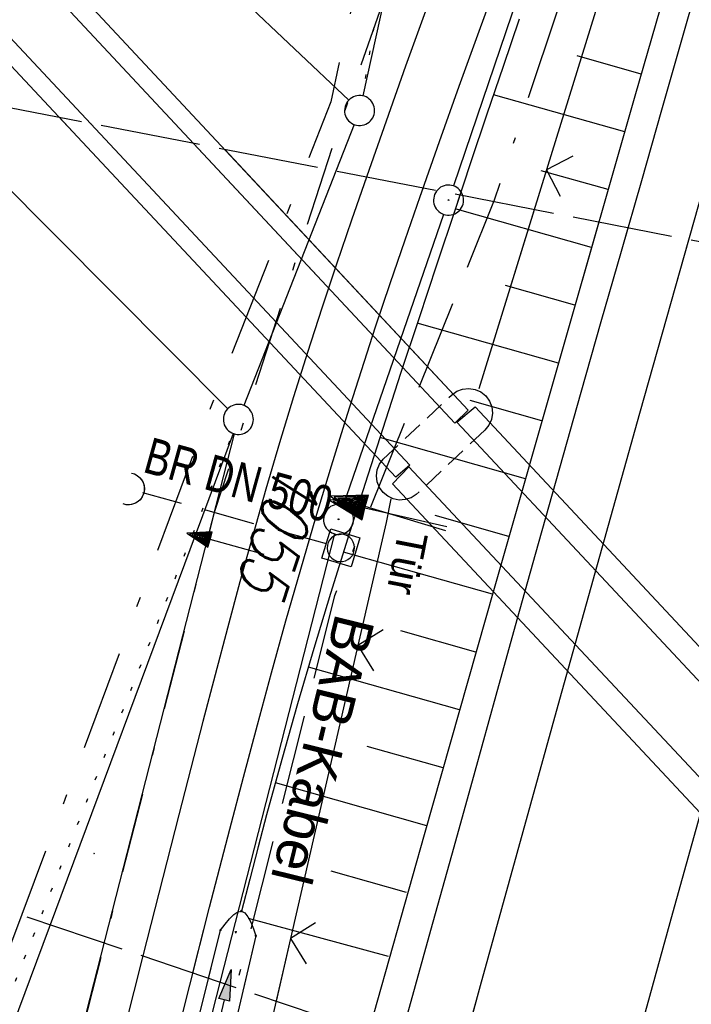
# Model space of a CAD drawing. Extents: x 510526 to 513920, y 467229 to 478797.
# Tile 329 of 467: x 512122 to 512156, y 475476 to 475525. Entities that reach past the tile are written whole.
import ezdxf
from ezdxf.enums import TextEntityAlignment as Align

# ---------------------------------------------------------------- set-up
doc = ezdxf.new("R2010")
doc.units = 0
doc.header["$LTSCALE"] = 10
doc.header["$MEASUREMENT"] = 0
for name, pattern in [('ACAD_ISO16W100', [73, 15, -6.5, 15, -6.5, 15, -7, 1, -7]), ('AUSGEZOGEN', [0]), ('LT00', [0]), ('LT08', [0.42, 0.2, -0.1, 0.02, -0.1]), ('LT14', [0.6, 0.5, -0.1]), ('LT17', [0.15, 0.1, -0.05]), ('PUNKTX2_STR', [0.6, 0.1, -0.5]), ('STRICHLINIE2', [0.375, 0.25, -0.125])]:
    doc.linetypes.add(name, pattern=pattern)
doc.layers.get('0').update_dxf_attribs({"linetype": 'LT00'})
for name, color, linetype in [('--WASSER_GRENZE', 180, 'PUNKTX2_STR'), ('-Halt-Pfeil', 4, 'LT00'), ('-Haltung', 182, 'STRICHLINIE2'), ('-Haltungsbeschriftung', 182, 'LT00'), ('BAB-KABEL', 220, 'ACAD_ISO16W100'), ('BAB-KABEL_TEXT', 221, 'Continuous'), ('DFK_AB_L', 21, 'LT00'), ('DFK_AB_P', 7, 'LT00'), ('DFK_FLUR_NR', 250, 'LT00'), ('DFK_GZPKT', 250, 'LT00'), ('DFK_KATASTER', 250, 'LT00'), ('DFK_TOPO-SYM', 252, 'LT00'), ('GEMEINDEGRENZE', 3, 'LT08'), ('PFEIL', 140, 'AUSGEZOGEN'), ('STROM_UNTER', 80, 'LT08'), ('TOR_TEXT', 11, 'Continuous'), ('V89_AFBR_BAB', 250, 'LT00'), ('V89_BOESCH', 250, 'LT00'), ('V89_BOSCHUNG', 250, 'LT00'), ('V89_BR_KAPPE', 30, 'LT00'), ('V89_BRUECK', 30, 'LT17'), ('V89_GRABEN', 250, 'LT00'), ('V89_KA_MULD', 182, 'LT00'), ('V89_LD_MARK', 250, 'LT00'), ('V89_TOR', 10, 'LT00'), ('V89_UK_DURCH', 182, 'LT00'), ('V89_ZAUN', 40, 'LT00'), ('V90_AFBR_BAB', 250, 'LT00'), ('V90_BOESCH', 250, 'LT00'), ('V90_BOSCHUNG', 250, 'LT00'), ('V90_BR_KAPPE', 30, 'LT00'), ('V90_BRUECK', 30, 'LT17'), ('V90_GRABEN', 250, 'LT00'), ('V90_KA_MULD', 182, 'LT00'), ('V90_LD_MARK', 250, 'LT00'), ('V90_PK_GR', 1, 'LT00'), ('V90_TOR', 10, 'LT00'), ('V90_UK_DURCH', 182, 'LT00'), ('V90_ZAUN', 40, 'LT00')]:
    doc.layers.add(name, color=color, linetype=linetype)
doc.layers.add('-BLATT_89-RAND', color=7, linetype='LT14', plot=False)
doc.layers.add('-BLATT_90-RAND', color=7, linetype='LT14', plot=False)
doc.styles.add('Beschrift', font='ARIAL.TTF')
doc.styles.add('Haltungsbeschriftung', font='ARIAL.TTF', dxfattribs={"width": 0.75})
doc.styles.get("Standard").update_dxf_attribs({"font": 'romans.shx'})

# ---------------------------------------------------------------- blocks, each defined once
blk = doc.blocks.new('SYMB7301')
at = {"color": 0, "linetype": 'ByBlock'}
for p, q in [((-0.128693, 0), (0, 0.128693)), ((0, -0.128693), (-0.128693, 0)), ((0, 0.128693), (0.128693, 0)), ((0.128693, 0), (0, -0.128693)), ((0.000059, -0.009738), (0.000059, 0.009897)), ((-0.00901, -0.004339), (-0.002225, -0.009749))]:
    blk.add_line(p, q, dxfattribs=at)
for points in [[(-0.002225, 0.009749), (-0.00901, 0.004339), (-0.00901, -0.004339)], [(0.01, 0), (0.006235, 0.007818), (-0.002225, 0.009749)], [(-0.002225, -0.009749), (0.006235, -0.007818), (0.01, 0)]]:
    blk.add_lwpolyline(points, dxfattribs=at)
blk = doc.blocks.new('SYMB7010')
at = {"color": 0, "linetype": 'ByBlock'}
for points in [[(-0.031408, 0.499213), (-0.093728, 0.49134), (-0.15457, 0.475719), (-0.212975, 0.452595), (-0.268021, 0.422333), (-0.31884, 0.385411), (-0.36463, 0.342411), (-0.40467, 0.29401), (-0.438329, 0.240973), (-0.465074, 0.184136), (-0.484486, 0.124395), (-0.496256, 0.062692), (-0.5002, 0)], [(0.5002, 0), (0.496256, 0.062692), (0.484485, 0.124395), (0.465074, 0.184136), (0.438329, 0.240973), (0.40467, 0.29401), (0.36463, 0.342411), (0.31884, 0.385411), (0.268021, 0.422333), (0.212975, 0.452595), (0.15457, 0.475719), (0.093728, 0.49134), (0.031408, 0.499213), (-0.031408, 0.499213)], [(-0.5002, 0), (-0.496256, -0.062692), (-0.484486, -0.124395), (-0.465075, -0.184136), (-0.438329, -0.240973), (-0.404671, -0.29401), (-0.36463, -0.342411), (-0.31884, -0.385411), (-0.268021, -0.422333), (-0.212975, -0.452595), (-0.154571, -0.475719), (-0.093728, -0.49134), (-0.031408, -0.499213), (0.031408, -0.499213)], [(0.031408, -0.499213), (0.093728, -0.491341), (0.15457, -0.475719), (0.212975, -0.452595), (0.268021, -0.422333), (0.31884, -0.385411), (0.36463, -0.342411), (0.404671, -0.294011), (0.438329, -0.240974), (0.465075, -0.184136), (0.484486, -0.124395), (0.496256, -0.062692), (0.500201, 0)]]:
    blk.add_lwpolyline(points, dxfattribs=at)
blk = doc.blocks.new('SYMB0003')
at = {"color": 0, "linetype": 'ByBlock'}
for p, q in [((-0.015712, 0), (0.010166, 0.012015)), ((0, -0.021257), (-0.015712, 0)), ((0.010166, 0.012015), (0, -0.021257))]:
    blk.add_line(p, q, dxfattribs=at)
for points in [[(-0.031395, 0.499013), (-0.093691, 0.491144), (-0.154509, 0.475528), (-0.21289, 0.452414), (-0.267913, 0.422164), (-0.318712, 0.385257), (-0.364484, 0.342274), (-0.404509, 0.293893), (-0.438154, 0.240877), (-0.464888, 0.184062), (-0.484292, 0.124345), (-0.496058, 0.062667), (-0.5, 0)], [(0.5, 0), (0.496057, 0.062667), (0.484292, 0.124345), (0.464888, 0.184062), (0.438153, 0.240877), (0.404509, 0.293893), (0.364484, 0.342274), (0.318712, 0.385257), (0.267913, 0.422164), (0.21289, 0.452414), (0.154509, 0.475528), (0.093691, 0.491144), (0.031395, 0.499013), (-0.031395, 0.499013)], [(-0.5, 0), (-0.496058, -0.062667), (-0.484292, -0.124345), (-0.464888, -0.184062), (-0.438154, -0.240877), (-0.404509, -0.293893), (-0.364485, -0.342274), (-0.318712, -0.385257), (-0.267914, -0.422164), (-0.21289, -0.452414), (-0.154509, -0.475529), (-0.093691, -0.491144), (-0.031395, -0.499014), (0.031395, -0.499014)], [(0.031395, -0.499014), (0.093691, -0.491144), (0.154509, -0.475529), (0.21289, -0.452414), (0.267914, -0.422164), (0.318712, -0.385257), (0.364485, -0.342274), (0.404509, -0.293893), (0.438154, -0.240877), (0.464889, -0.184062), (0.484292, -0.124345), (0.496058, -0.062667), (0.5, 0)]]:
    blk.add_lwpolyline(points, dxfattribs=at)
blk = doc.blocks.new('SYMB0070')
at = {"color": 0, "linetype": 'ByBlock'}
for p, q in [((0.5, 0), (0.2, 0.1)), ((0.2, 0.1), (0.2, 0)), ((0.468, 0), (0.21, 0.086)), ((0.21, 0.086), (0.21, -0.086)), ((-0.5, 0), (0.2, 0)), ((0.21, -0.086), (0.468, 0)), ((0.22, -0.072), (0.437, 0)), ((0.23, -0.058), (0.405, 0)), ((0.24, -0.045), (0.374, 0)), ((0.342, 0), (0.25, 0.031)), ((0.25, 0.031), (0.25, -0.031)), ((0.25, -0.031), (0.342, 0)), ((0.26, -0.017), (0.31, 0)), ((0.27, -0.003), (0.279, 0))]:
    blk.add_line(p, q, dxfattribs=at)
for points in [[(0.2, 0), (0.2, -0.1), (0.5, 0)], [(0.437, 0), (0.22, 0.072), (0.22, -0.072)], [(0.405, 0), (0.23, 0.058), (0.23, -0.058)], [(0.374, 0), (0.24, 0.045), (0.24, -0.045)], [(0.31, 0), (0.26, 0.017), (0.26, -0.017)], [(0.279, 0), (0.27, 0.003), (0.27, -0.003)]]:
    blk.add_lwpolyline(points, dxfattribs=at)
blk = doc.blocks.new('SYMB1210')
at = {"color": 0, "linetype": 'ByBlock'}
blk.add_line((0.018815, -0.179014), (0.055623, -0.17119), dxfattribs=at)
for points in [[(-0.2, -0.2), (-0.2, 0.2), (0.2, 0.2), (0.2, -0.2), (-0.2, -0.2)], [(0.018815, 0.179014), (-0.018815, 0.179014), (-0.055623, 0.17119), (-0.09, 0.155885), (-0.120444, 0.133766), (-0.145623, 0.105801), (-0.164438, 0.073213), (-0.176067, 0.037424), (-0.18, 0)], [(0.18, 0), (0.176067, 0.037424), (0.164438, 0.073213), (0.145623, 0.105801), (0.120444, 0.133766), (0.09, 0.155885), (0.055623, 0.17119), (0.018815, 0.179014)], [(-0.18, 0), (-0.176067, -0.037424), (-0.164438, -0.073213), (-0.145623, -0.105801), (-0.120444, -0.133766), (-0.09, -0.155885), (-0.055623, -0.17119), (-0.018815, -0.179014), (0.018815, -0.179014)], [(0.055623, -0.17119), (0.09, -0.155885), (0.120444, -0.133766), (0.145623, -0.105801), (0.164438, -0.073213), (0.176067, -0.037424), (0.18, 0)]]:
    blk.add_lwpolyline(points, dxfattribs=at)
blk = doc.blocks.new('SYMB1107')
at = {"color": 0, "linetype": 'ByBlock'}
for points in [[(-0.2, 0), (-0.196157, 0.039018), (-0.184776, 0.076537), (-0.166294, 0.111114), (-0.141421, 0.141421), (-0.111114, 0.166294), (-0.076537, 0.184776), (-0.039018, 0.196157), (0, 0.2)], [(0, 0.2), (0.039018, 0.196157), (0.076537, 0.184776), (0.111114, 0.166294), (0.141421, 0.141421), (0.166294, 0.111114), (0.184776, 0.076537), (0.196157, 0.039018), (0.2, 0)]]:
    blk.add_lwpolyline(points, dxfattribs=at)
blk = doc.blocks.new('SYMB0024')
at = {"color": 0, "linetype": 'ByBlock'}
for p, q in [((-0.5, 0.5), (0, 0)), ((0, 0), (0.5, 0.5))]:
    blk.add_line(p, q, dxfattribs=at)
blk = doc.blocks.new('SYMB0011')
at = {"color": 0, "linetype": 'ByBlock'}
for p, q in [((0.5, 0), (-0.5, 0)), ((0, 0.5), (0, -0.5))]:
    blk.add_line(p, q, dxfattribs=at)
blk = doc.blocks.new('Pfreil3')
at = {"layer": 'PFEIL'}
blk.add_hatch(color=256, dxfattribs=at).paths.add_polyline_path([(-1.549, 0.273), (-1.549, -0.273), (0, 0)])
for p, q in [((-1.549, 0), (-4.831, 0)), ((-1.549, -0.273), (-1.549, 0.273)), ((-1.549, 0.273), (0, 0)), ((0, 0), (-1.549, -0.273))]:
    blk.add_line(p, q, dxfattribs=at)

msp = doc.modelspace()

# ---------------------------------------------------------------- linework, layer by layer
at = {"layer": '--WASSER_GRENZE', "ltscale": 0.2}
for p, q in [((512151.31, 475591.84), (512139.098, 475521.019)), ((512077.96, 475366.43), (512132.643, 475504.173))]:
    msp.add_line(p, q, dxfattribs=at)
at = {"layer": '-BLATT_89-RAND'}
msp.add_lwpolyline([(512293.557, 476398.611), (511997.317, 475522.331), (512269.201, 475430.416), (512565.441, 476306.697), (512293.557, 476398.611)], dxfattribs=at)
at = {"layer": '-BLATT_90-RAND'}
msp.add_lwpolyline([(512002.377, 475543.56), (511825.982, 474635.535), (512107.715, 474580.805), (512284.11, 475488.83), (512002.377, 475543.56)], dxfattribs=at)
at = {"layer": '-Haltung'}
msp.add_line((512137.311, 475498.66), (512128.15, 475501.206), dxfattribs=at)
at = {"layer": 'BAB-KABEL', "ltscale": 0.03, "flags": 128}
msp.add_lwpolyline([(513339.839, 477816.319), (513312.266, 477774.649), (513284.672, 477732.996), (513252.5, 477694.412), (513223.881, 477653.496), (513195.795, 477612.121), (513167.629, 477570.875), (513139.88, 477529.298), (513111.793, 477487.916), (513083.807, 477446.454), (513055.844, 477404.978), (513022.492, 477355.034), (513000.515, 477321.52), (512973.122, 477279.62), (512945.422, 477237.871), (512917.575, 477196.217), (512879.155, 477137.499), (512858.339, 477103.216), (512837.389, 477068.954), (512811.451, 477026.06), (512784.195, 476983.896), (512756.652, 476941.559), (512731.123, 476898.632), (512706.393, 476854.964), (512681.949, 476811.101), (512658.869, 476770.394), (512633.742, 476723.052), (512609.823, 476678.973), (512586.03, 476634.72), (512574.463, 476609.04), (512565.77, 476584.237), (512545.206, 476542.916), (512523.454, 476497.739), (512501.769, 476452.474), (512480.246, 476407.171), (512458.846, 476361.789), (512438.563, 476315.939), (512418.177, 476270.118), (512378.72, 476177.833), (512359.892, 476131.364), (512341.348, 476084.783), (512322.575, 476038.314), (512304.817, 475991.341), (512287.677, 475944.24), (512270.282, 475897.168), (512254.121, 475849.696), (512237.768, 475802.276), (512221.53, 475754.824), (512205.859, 475707.192), (512190.782, 475659.377), (512175.78, 475611.52), (512161.516, 475563.423), (512145.692, 475515.804), (512137.725, 475496.074), (512130.625, 475467.918), (512119.035, 475418.91), (512105.583, 475370.555), (512100.73, 475351.099), (512084.182, 475320.513), (512082.618, 475318.668), (512071.987, 475296.243), (512062.064, 475264.372), (512059.316, 475232.902), (512061.872, 475193.176), (512054.818, 475143.1), (512045.689, 475099.989), (512036.29, 475050.898), (512027.273, 475001.725), (512018.223, 474952.549), (512008.899, 474903.418), (512000.14, 474854.229), (511992.355, 474804.855), (511985.273, 474755.369), (511977.385, 474700.851), (511969.41, 474646.425), (511966.53, 474615.204), (511972.795, 474604.79), (511970.049, 474596.165), (511959.565, 474586.374), (511941.907, 474517.478), (511936.852, 474477.772), (511926.657, 474399.733), (511919.973, 474355.376), (511910.09, 474296.615), (511899.454, 474238.126), (511883.784, 474152.683), (511870.289, 474094.001), (511857.131, 474053.876), (511852.776, 474012.454), (511853.171, 473966.862), (511852.492, 473957.146), (511851.311, 473949.656), (511841.692, 473942.065), (511825.821, 473895.229), (511826.651, 473894.117), (511810.899, 473851.945), (511793.573, 473805.027), (511775.285, 473758.358), (511755.124, 473712.475), (511734.052, 473667.008), (511712.225, 473621.972), (511689.498, 473577.273), (511665.157, 473533.497), (511639.854, 473490.241), (511612.908, 473448.14), (511601.588, 473431.806), (511558.048, 473366.072), (511514.894, 473306.01), (511484.056, 473267.454), (511450.631, 473224.7), (511393.065, 473164.53), (511363.017, 473132.866), (511308.517, 473076.446), (511275.572, 473040.359), (511243.006, 473009.331), (511235.22, 472986.054), (511231.03, 472981.056), (511075.99, 472813.106), (511070.243, 472807.304), (511057.801, 472797.513), (511038.028, 472769.96), (511010.695, 472730.526), (510983.876, 472687.185), (510959.577, 472643.761), (510934.3, 472604.326), (510904.804, 472574.327), (510913.914, 472558.288), (510911.702, 472550.665), (510911.228, 472549.239), (510895.971, 472514.712), (510882.655, 472477.924), (510872.403, 472460.753), (510857.497, 472432.352), (510836.101, 472381.12), (510836.281, 472368.894), (510832.944, 472355.972), (510830.181, 472332.026), (510848.219, 472325.537), (510838.512, 472271.416), (510831.965, 472215.431), (510830.702, 472169.392), (510828.833, 472118.665), (510829.075, 472067.625), (510833.949, 472011.739), (510842.444, 471951.437), (510849.978, 471906.34), (510856.18, 471866.272), (510867.229, 471812.821), (510879.853, 471762.875), (510891.506, 471713.806), (510903.789, 471665.07), (510916.063, 471616.285), (510929.638, 471568.076), (510950.958, 471501.368), (510971.606, 471429.824), (510974.35, 471422.765), (510989.551, 471366.875), (511004.499, 471314.199), (511016.364, 471270.838), (511026.276, 471232.419), (511039.24, 471184.146), (511056.597, 471116.881), (511065.905, 471078.265), (511077.604, 471030.011), (511089.225, 470981.622), (511098.911, 470932.895), (511107.165, 470884.025), (511116.152, 470835.042), (511125.079, 470786.059), (511133.148, 470736.973), (511137.299, 470706.315), (511129.89, 470689.715), (511129.543, 470684.612), (511132.443, 470671.581), (511143.113, 470670.948), (511145.784, 470638.261), (511151.08, 470588.888), (511155.977, 470539.416), (511159.512, 470489.779), (511162.627, 470440.141), (511165.944, 470390.621), (511167.842, 470340.945), (511167.805, 470291.237), (511167.773, 470272.425), (511169.192, 470243.962), (511168.974, 470223.344), (511163.734, 470203.872), (511151.457, 470170.118), (511152.401, 470145.764), (511161.627, 470107.325), (511162.261, 470078.654), (511157.084, 470021.39), (511153.973, 469975.779), (511150.229, 469924.108), (511146.614, 469878.373), (511141.044, 469826.728), (511133.852, 469745.039), (511131.815, 469700.017), (511128.932, 469655.166), (511125.194, 469595.287), (511130.663, 469554.69), (511130.405, 469544.669), (511121.691, 469477.401)], dxfattribs=at)
at = {"layer": 'DFK_AB_L'}
for p, q in [((512167.588, 475586.78), (512143.652, 475516.52)), ((512138.165, 475500.589), (512143.166, 475515.101)), ((512102.076, 475359.907), (512137.734, 475499.153))]:
    msp.add_line(p, q, dxfattribs=at)
at = {"layer": 'DFK_KATASTER'}
for p, q in [((512154.389, 475590.477), (512139.131, 475521.013)), ((512083.985, 475572.384), (512138.426, 475520.796)), ((512132.391, 475505.401), (512080.569, 475557.459)), ((512138.696, 475519.582), (512133.194, 475505.568)), ((512132.658, 475504.167), (512081.162, 475365.883)), ((512096.196, 475361.437), (512132.734, 475504.143))]:
    msp.add_line(p, q, dxfattribs=at)
at = {"layer": 'GEMEINDEGRENZE', "ltscale": 2.5, "flags": 128}
msp.add_lwpolyline([(512449.042, 475402.043), (512420.177, 475407.565), (512394.807, 475414.054), (512349.273, 475430.894), (512332.552, 475438.84), (512267.813, 475490.734), (512251.305, 475522.191), (512242.372, 475555.297), (512229.966, 475584.983), (512227.01, 475610.403), (512238.863, 475661.136), (512275.546, 475791.694), (512297.962, 475860.403), (512299.316, 475864.34), (512322.104, 475898.593), (512340.391, 475931.958), (512366.594, 476019.311), (512318.086, 476028.592), (512312.283, 476031.122), (512305.694, 476033.81), (512287.822, 475996.961), (512243.161, 475928.693), (512232.748, 475919.285), (512200.581, 475820.897), (512193.735, 475799.022), (512174.798, 475704.059), (512153.081, 475591.513), (512137.53, 475520.718), (512131.519, 475505.406), (512079.506, 475365.736), (512045.164, 475285.065), (511996.853, 475193.51), (511968.58, 475139.946), (511923.925, 475031.144), (511909.15, 474966.235), (511901.23, 474898.737), (511940.213, 474729.591), (511948.11, 474671.168), (511959.932, 474649.278), (511949.368, 474579.355), (511923.586, 474424.01), (511922.286, 474397.281), (511902.072, 474265.529), (511883.418, 474171.19), (511840.834, 474046.671), (511811.057, 474002.189), (511789.857, 473974.022), (511738.643, 473910.572), (511734.929, 473905.975), (511711.896, 473880.455), (511676.775, 473841.536), (511661.057, 473825.368), (511656.149, 473820.18), (511647.785, 473811.308), (511604.862, 473771.83), (511589.09, 473758.195), (511554.149, 473690.454), (511530.615, 473670.042), (511510.607, 473640.164), (511417.146, 473647.451), (511399.927, 473617.635), (511399.303, 473598.994), (511391.568, 473572.158), (511385.527, 473532.588), (511382.424, 473506.568), (511379.564, 473490.687), (511376.762, 473467.525), (511377.202, 473446.756), (511375.159, 473429.799), (511374.8, 473404.865), (511375.414, 473387.274), (511377.463, 473378.267), (511379.748, 473364.153), (511381.834, 473342.87), (511384.505, 473307.855), (511383.005, 473292.206), (511378.941, 473272.503), (511363.924, 473241.627), (511343.536, 473221.822), (511333.863, 473218.847), (511320.582, 473208.545), (511312.839, 473198.803), (511304.613, 473186.129), (511295.338, 473174.248), (511276.665, 473143.257), (511247.062, 473107.829), (511220.154, 473075.522), (511209.956, 473060.179), (511192.691, 473040.287), (511159.706, 473009.473), (511137.791, 472985.618), (511138.234, 472997.658), (511133.946, 473001.3), (511127.754, 472996.4), (511117.541, 472978.813), (511095.455, 472960.681), (511068.721, 472945.374), (511062.623, 472935.673), (511054.274, 472932.268), (511004.989, 472918.683), (510993.385, 472905.545), (510985.6, 472889.865), (510969.156, 472866.894), (510956.817, 472847.223), (510952.628, 472840.298), (510942.144, 472834.756), (510925.191, 472825.028), (510922.969, 472827.249), (510875.459, 472874.79), (510825.127, 472925.202), (510821.3, 472929.056), (510869.782, 472985.538), (510927.923, 473053.118), (510935.973, 473062.469), (510982.9, 473117.01), (510983.353, 473117.614), (510990.272, 473126.704), (510995.255, 473137.196), (510997.977, 473148.976), (510999.628, 473159.454), (511014.288, 473252.434)], dxfattribs=at)
at = {"layer": 'STROM_UNTER', "ltscale": 2, "flags": 128}
msp.add_lwpolyline([(512425.566, 476631.367), (512437.568, 476627.069), (512462.36, 476621.639), (512488.397, 476620.056), (512514.963, 476619.685), (512531.492, 476614.934), (512555.83, 476596.384), (512560.199, 476594.104), (512561.726, 476591.706), (512561.726, 476589.65), (512557.8, 476581.036), (512551.496, 476566.634), (512527.76, 476517.356), (512511.673, 476485.042), (512454.05, 476363.137), (512441.892, 476337.518), (512422.539, 476294.305), (512409.881, 476265.147), (512403.866, 476251.367), (512398.739, 476239.701), (512387.194, 476212.416), (512377.329, 476188.659), (512363.534, 476155.453), (512355.322, 476135.553), (512344.463, 476108.791), (512339.243, 476095.976), (512321.539, 476050.791), (512313.701, 476028.7), (512300.89, 475996.826), (512277.431, 475933.712), (512263.448, 475896.168), (512257.639, 475879.287), (512247.911, 475851.33), (512241.343, 475831.491), (512239.156, 475825.047), (512227.449, 475790.801), (512213.665, 475750.663), (512199.436, 475707.54), (512188.929, 475674.396), (512180.505, 475646.828), (512162.536, 475589.792), (512151.757, 475558.716), (512137.695, 475518.747), (512131.717, 475500.22), (512119.513, 475452.408), (512108.254, 475409.728), (512106.832, 475395.449), (512107.814, 475394.606), (512150.786, 475384.784), (512144.819, 475356.69), (512142.979, 475347.859), (512139.296, 475325.782), (512132.852, 475293.334), (512126.777, 475265.838), (512120.332, 475235.666), (512113.671, 475209.544), (512106.122, 475164.837), (512104.349, 475154.734), (512105.116, 475150.589), (512104.349, 475148.67), (512102.888, 475146.596), (512101.043, 475141.64), (512098.199, 475130.815), (512095.203, 475118.644), (512090.741, 475098.487), (512085.707, 475073.498), (512081.403, 475052.23), (512080.326, 475046.855), (512078.638, 475037.95), (512074.323, 475010.387), (512069.407, 474980.908), (512067.561, 474975.994), (512066.334, 474971.081), (512066.947, 474967.167), (512068.485, 474962.406), (512066.642, 474951.045), (512063.569, 474933.695), (512052.451, 474857.206), (512052.451, 474849.644), (512058.506, 474848.348), (512061.34, 474851.675), (512064.368, 474849.887), (512063.634, 474848.374), (512063.051, 474848.726)], dxfattribs=at)
at = {"layer": 'V89_AFBR_BAB'}
for points in [[(512185.543, 475587.268), (512184.132, 475582.567), (512182.724, 475577.866), (512181.321, 475573.164), (512179.922, 475568.459), (512178.531, 475563.753), (512177.12, 475558.948), (512175.716, 475554.14), (512174.318, 475549.331), (512172.924, 475544.52), (512171.533, 475539.709), (512169.832, 475533.82), (512168.134, 475527.931), (512166.44, 475522.04), (512164.75, 475516.148), (512162.149, 475507.039), (512159.562, 475497.926), (512157.898, 475492.033), (512156.241, 475486.137), (512154.592, 475480.239), (512152.954, 475474.338), (512151.79, 475470.109)], [(512140.964, 475473.769), (512141.373, 475475.24), (512142.529, 475479.392), (512143.685, 475483.544), (512144.737, 475487.326), (512145.788, 475491.108), (512146.842, 475494.889), (512147.898, 475498.67), (512148.96, 475502.449), (512150.028, 475506.226), (512151.031, 475509.747), (512152.039, 475513.268), (512153.049, 475516.787), (512154.058, 475520.307), (512155.157, 475524.148), (512156.254, 475527.99)], [(512130.652, 475477.255), (512131.485, 475480.533), (512132.491, 475484.427), (512133.175, 475487.028), (512133.868, 475489.627), (512134.574, 475492.223), (512135.294, 475494.815), (512136.031, 475497.402), (512136.786, 475499.983), (512137.561, 475502.558), (512138.359, 475505.126), (512139.057, 475507.307), (512139.771, 475509.483), (512140.5, 475511.655), (512141.24, 475513.822), (512141.992, 475515.986), (512142.963, 475518.742), (512143.947, 475521.494), (512144.941, 475524.242), (512145.944, 475526.987)], [(512142.254, 475525.245), (512141.268, 475522.501), (512140.291, 475519.753), (512139.324, 475517.001), (512138.565, 475514.81), (512137.816, 475512.615), (512137.082, 475510.415), (512136.365, 475508.21), (512135.668, 475505.999), (512134.969, 475503.701), (512134.293, 475501.395), (512133.636, 475499.084), (512132.996, 475496.768), (512132.37, 475494.448), (512131.756, 475492.125), (512131.15, 475489.799), (512130.551, 475487.471), (512129.955, 475485.143), (512128.158, 475478.101), (512128.157, 475478.098)]]:
    msp.add_lwpolyline(points, dxfattribs=at)
at = {"layer": 'V89_BOESCH'}
for points in [[(512172.512, 475589.135), (512171.001, 475583.999), (512169.496, 475578.863), (512167.995, 475573.725), (512166.496, 475568.586), (512163.726, 475559.072), (512160.962, 475549.555), (512158.204, 475540.037), (512155.453, 475530.517), (512152.711, 475520.995), (512149.189, 475508.717), (512145.681, 475496.434), (512142.19, 475484.147), (512141.022, 475480.021), (512139.857, 475475.894), (512139.407, 475474.295)], [(512146.942, 475524.838), (512146.129, 475522.47), (512145.326, 475520.099), (512144.529, 475517.725), (512143.737, 475515.35), (512142.827, 475512.62), (512141.92, 475509.888), (512141.019, 475507.155), (512140.125, 475504.419), (512139.243, 475501.679), (512138.375, 475498.936), (512137.522, 475496.188), (512136.689, 475493.434), (512135.877, 475490.674), (512135.09, 475487.907), (512134.329, 475485.133), (512133.906, 475483.536), (512133.488, 475481.938), (512133.074, 475480.34)]]:
    msp.add_lwpolyline(points, dxfattribs=at)
at = {"layer": 'V89_BOSCHUNG'}
for p, q in [((512153.029, 475522.099), (512149.825, 475523.005)), ((512152.2, 475519.216), (512145.653, 475521.068)), ((512151.372, 475516.333), (512148.034, 475517.277)), ((512150.544, 475513.449), (512143.744, 475515.372)), ((512149.718, 475510.565), (512146.256, 475511.544)), ((512148.892, 475507.681), (512141.849, 475509.673)), ((512148.068, 475504.796), (512144.488, 475505.809)), ((512147.244, 475501.912), (512139.979, 475503.967)), ((512146.421, 475499.027), (512142.741, 475500.068)), ((512145.598, 475496.142), (512138.159, 475498.246)), ((512144.777, 475493.256), (512141.026, 475494.317)), ((512143.957, 475490.371), (512136.413, 475492.504)), ((512143.137, 475487.485), (512139.356, 475488.554)), ((512142.318, 475484.599), (512134.765, 475486.735)), ((512141.315, 475481.26), (512137.558, 475482.323)), ((512140.411, 475478.065), (512133.425, 475479.963))]:
    msp.add_line(p, q, dxfattribs=at)
at = {"layer": 'V89_BR_KAPPE'}
for points in [[(512143.728, 475504.685), (512144.386, 475505.336), (512128.503, 475522.329), (512108.614, 475543.601), (512092.05, 475561.283), (512091.377, 475560.683), (512107.919, 475542.984), (512127.852, 475521.668), (512143.728, 475504.685)], [(512141.47, 475502.59), (512140.783, 475501.982), (512124.898, 475518.97), (512105.096, 475540.146), (512088.437, 475557.946), (512089.122, 475558.559), (512105.765, 475540.791), (512125.563, 475519.618), (512141.47, 475502.59)], [(512176.359, 475471.716), (512175.44, 475470.865), (512158.693, 475488.835), (512143.823, 475504.731), (512144.744, 475505.504), (512159.488, 475489.716), (512176.359, 475471.716)], [(512172.23, 475467.831), (512173.08, 475468.668), (512157.357, 475485.498), (512141.424, 475502.503), (512140.608, 475501.651), (512156.934, 475484.209), (512172.23, 475467.831)]]:
    msp.add_lwpolyline(points, dxfattribs=at)
at = {"layer": 'V89_BRUECK'}
msp.add_lwpolyline([(512140.145, 475502.887), (512143.559, 475506.083), (512143.815, 475506.27), (512144.11, 475506.384), (512144.424, 475506.418), (512144.737, 475506.369), (512145.026, 475506.24), (512145.272, 475506.041), (512145.458, 475505.785), (512145.571, 475505.489), (512145.603, 475505.175), (512145.553, 475504.862), (512145.423, 475504.574), (512145.223, 475504.329), (512141.797, 475501.122), (512141.54, 475500.959), (512141.251, 475500.865), (512140.948, 475500.846), (512140.649, 475500.903), (512140.374, 475501.033), (512140.14, 475501.227), (512139.962, 475501.473), (512139.851, 475501.756), (512139.813, 475502.058), (512139.852, 475502.359), (512139.965, 475502.642), (512140.145, 475502.887)], dxfattribs=at)
at = {"layer": 'V89_GRABEN'}
for p, q in [((512131.431, 475476.992), (512132.028, 475479.385)), ((512133.798, 475479.098), (512133.159, 475476.407))]:
    msp.add_line(p, q, dxfattribs=at)
msp.add_lwpolyline([(512132.028, 475479.385), (512132.254, 475479.679), (512132.475, 475479.948), (512132.688, 475480.165), (512132.889, 475480.304), (512133.074, 475480.34), (512133.243, 475480.252), (512133.396, 475480.057), (512133.537, 475479.782), (512133.669, 475479.453), (512133.798, 475479.098)], dxfattribs=at)
at = {"layer": 'V89_LD_MARK'}
msp.add_lwpolyline([(512143.949, 475472.76), (512145.008, 475476.632), (512148.962, 475490.916), (512152.96, 475505.188), (512156.34, 475517.126), (512159.75, 475529.055), (512163.19, 475540.976), (512166.659, 475552.888), (512170.156, 475564.793), (512173.68, 475576.689), (512177.232, 475588.577), (512180.81, 475600.457), (512184.414, 475612.33), (512188.043, 475624.195), (512191.696, 475636.052), (512197.936, 475656.11), (512204.244, 475676.146), (512210.621, 475696.161), (512217.067, 475716.153), (512223.582, 475736.123), (512230.166, 475756.07), (512236.82, 475775.994), (512243.641, 475796.181), (512250.532, 475816.344)], dxfattribs=at)
at = {"layer": 'V89_ZAUN'}
for p, q in [((512152.729, 475531.646), (512148.295, 475517.316)), ((512148.295, 475517.316), (512144.914, 475506.392)), ((512138.884, 475493.581), (512135.518, 475478.964)), ((512135.518, 475478.964), (512134.801, 475475.852))]:
    msp.add_line(p, q, dxfattribs=at)
msp.add_lwpolyline([(512140.527, 475500.899), (512140.3, 475499.728), (512138.884, 475493.581)], dxfattribs=at)
at = {"layer": 'V90_AFBR_BAB'}
for points in [[(512139.31, 475516.959), (512138.565, 475514.81), (512137.816, 475512.615), (512137.082, 475510.415), (512136.365, 475508.21), (512135.668, 475505.999), (512134.969, 475503.701), (512134.293, 475501.395), (512133.636, 475499.084), (512132.996, 475496.769), (512132.37, 475494.448), (512131.756, 475492.125), (512131.151, 475489.799), (512130.551, 475487.471), (512129.955, 475485.143), (512128.158, 475478.101), (512126.368, 475471.058), (512124.585, 475464.014), (512122.811, 475456.968), (512121.045, 475449.919)], [(512123.813, 475449.29), (512124.756, 475453.199), (512125.7, 475457.109), (512126.645, 475461.017), (512127.595, 475464.925), (512128.552, 475468.831), (512129.517, 475472.734), (512130.494, 475476.635), (512131.485, 475480.533), (512132.491, 475484.427), (512133.175, 475487.028), (512133.868, 475489.628), (512134.574, 475492.223), (512135.294, 475494.815), (512136.031, 475497.402), (512136.786, 475499.983), (512137.561, 475502.558), (512138.359, 475505.126), (512139.057, 475507.307), (512139.771, 475509.483), (512140.5, 475511.655), (512141.24, 475513.822), (512141.992, 475515.986), (512142.141, 475516.409)], [(512133.493, 475446.428), (512134.568, 475450.448), (512135.651, 475454.466), (512136.782, 475458.625), (512137.922, 475462.781), (512139.068, 475466.935), (512140.219, 475471.088), (512141.373, 475475.24), (512142.529, 475479.392), (512143.685, 475483.544), (512144.737, 475487.326), (512145.788, 475491.108), (512146.842, 475494.889), (512147.898, 475498.67), (512148.96, 475502.449), (512150.028, 475506.226), (512151.031, 475509.748), (512152.039, 475513.268), (512152.37, 475514.422)], [(512163.632, 475512.234), (512162.149, 475507.039), (512159.562, 475497.926), (512157.898, 475492.033), (512156.241, 475486.137), (512154.592, 475480.239), (512152.954, 475474.338), (512150.751, 475466.335), (512148.568, 475458.327), (512146.404, 475450.313), (512144.304, 475442.464), (512142.221, 475434.611), (512140.154, 475426.754), (512138.894, 475421.935), (512137.638, 475417.116), (512136.386, 475412.295), (512135.137, 475407.474), (512133.889, 475402.652)]]:
    msp.add_lwpolyline(points, dxfattribs=at)
at = {"layer": 'V90_BOESCH'}
for points in [[(512143.972, 475516.054), (512143.737, 475515.35), (512142.827, 475512.62), (512141.92, 475509.888), (512141.019, 475507.155), (512140.125, 475504.419), (512139.243, 475501.679), (512138.375, 475498.936), (512137.522, 475496.188), (512136.689, 475493.434), (512135.877, 475490.674), (512135.09, 475487.907), (512134.329, 475485.133), (512133.906, 475483.536), (512133.488, 475481.938), (512133.074, 475480.34)], [(512150.907, 475514.706), (512149.189, 475508.717), (512145.682, 475496.434), (512142.19, 475484.147), (512141.022, 475480.021), (512139.857, 475475.894), (512138.696, 475471.766), (512137.542, 475467.636), (512136.394, 475463.505), (512135.255, 475459.371), (512134.126, 475455.234), (512132.811, 475450.361), (512131.509, 475445.484), (512130.221, 475440.604), (512128.943, 475435.72), (512127.674, 475430.835), (512126.413, 475425.947), (512125.158, 475421.057), (512123.908, 475416.167), (512122.661, 475411.275), (512121.416, 475406.383)]]:
    msp.add_lwpolyline(points, dxfattribs=at)
at = {"layer": 'V90_BOSCHUNG'}
for p, q in [((512150.544, 475513.449), (512143.744, 475515.372)), ((512149.718, 475510.565), (512146.256, 475511.544)), ((512148.892, 475507.681), (512141.849, 475509.673)), ((512148.068, 475504.796), (512144.488, 475505.809)), ((512147.244, 475501.912), (512139.979, 475503.967)), ((512146.421, 475499.027), (512142.741, 475500.068)), ((512145.598, 475496.142), (512138.159, 475498.246)), ((512144.777, 475493.256), (512141.026, 475494.317)), ((512143.957, 475490.371), (512136.413, 475492.504)), ((512143.137, 475487.485), (512139.356, 475488.554)), ((512142.318, 475484.599), (512134.765, 475486.735)), ((512141.315, 475481.26), (512137.558, 475482.323)), ((512140.411, 475478.065), (512133.425, 475479.963))]:
    msp.add_line(p, q, dxfattribs=at)
at = {"layer": 'V90_BR_KAPPE'}
msp.add_line((512130.688, 475518.634), (512143.728, 475504.685), dxfattribs=at)
for points in [[(512141.47, 475502.59), (512140.783, 475501.982), (512124.898, 475518.97), (512123.997, 475519.934)], [(512125.55, 475519.632), (512125.563, 475519.618), (512141.47, 475502.59)], [(512143.728, 475504.685), (512144.386, 475505.336), (512132.238, 475518.333)], [(512176.359, 475471.716), (512175.44, 475470.865), (512158.693, 475488.835), (512143.823, 475504.731), (512144.744, 475505.504), (512159.488, 475489.716), (512176.359, 475471.716)], [(512172.23, 475467.831), (512173.08, 475468.668), (512157.357, 475485.498), (512141.424, 475502.503), (512140.608, 475501.651), (512156.934, 475484.209), (512172.23, 475467.831)]]:
    msp.add_lwpolyline(points, dxfattribs=at)
at = {"layer": 'V90_BRUECK'}
msp.add_lwpolyline([(512140.145, 475502.887), (512143.559, 475506.083), (512143.815, 475506.27), (512144.11, 475506.384), (512144.424, 475506.418), (512144.737, 475506.369), (512145.026, 475506.24), (512145.272, 475506.041), (512145.458, 475505.785), (512145.571, 475505.489), (512145.603, 475505.175), (512145.553, 475504.862), (512145.423, 475504.574), (512145.223, 475504.329), (512141.797, 475501.122), (512141.54, 475500.959), (512141.251, 475500.865), (512140.948, 475500.846), (512140.649, 475500.903), (512140.374, 475501.033), (512140.14, 475501.227), (512139.962, 475501.473), (512139.851, 475501.756), (512139.813, 475502.058), (512139.852, 475502.359), (512139.965, 475502.642), (512140.145, 475502.887)], dxfattribs=at)
at = {"layer": 'V90_GRABEN'}
for points in [[(512132.029, 475479.385), (512132.254, 475479.679), (512132.475, 475479.948), (512132.688, 475480.165), (512132.889, 475480.304), (512133.074, 475480.34), (512133.243, 475480.252), (512133.396, 475480.057), (512133.537, 475479.782), (512133.669, 475479.453), (512133.798, 475479.098)], [(512114.064, 475405.019), (512114.923, 475408.271), (512115.774, 475411.524), (512116.614, 475414.78), (512117.443, 475418.038), (512118.255, 475421.301), (512119.05, 475424.568), (512119.7, 475427.307), (512120.339, 475430.049), (512120.969, 475432.792), (512121.592, 475435.538), (512122.21, 475438.284), (512122.828, 475441.031), (512123.447, 475443.778), (512124.069, 475446.524), (512124.698, 475449.268), (512125.577, 475453.041), (512126.471, 475456.811), (512127.378, 475460.578), (512128.295, 475464.342), (512129.221, 475468.105), (512130.153, 475471.866), (512131.09, 475475.625), (512132.029, 475479.385)], [(512133.798, 475479.098), (512132.89, 475475.275), (512131.981, 475471.452), (512131.068, 475467.63), (512130.15, 475463.809), (512129.226, 475459.99), (512128.292, 475456.173), (512127.349, 475452.359), (512126.393, 475448.548), (512125.62, 475445.508), (512124.842, 475442.47), (512124.06, 475439.432), (512123.277, 475436.395), (512122.495, 475433.358), (512121.717, 475430.319), (512120.946, 475427.279), (512120.184, 475424.237), (512119.385, 475420.996), (512118.598, 475417.753), (512117.821, 475414.507), (512117.052, 475411.26), (512116.29, 475408.011), (512115.532, 475404.76)]]:
    msp.add_lwpolyline(points, dxfattribs=at)
at = {"layer": 'V90_LD_MARK'}
msp.add_lwpolyline([(512083.551, 475229.451), (512087.949, 475249.033), (512092.424, 475268.598), (512096.976, 475288.145), (512101.603, 475307.674), (512106.307, 475327.184), (512111.086, 475346.676), (512115.94, 475366.148), (512120.869, 475385.602), (512125.873, 475405.035), (512129.617, 475419.377), (512133.402, 475433.708), (512137.228, 475448.027), (512141.097, 475462.335), (512145.008, 475476.632), (512148.962, 475490.916), (512152.96, 475505.188), (512155.407, 475513.832)], dxfattribs=at)
at = {"layer": 'V90_ZAUN'}
for p, q in [((512147.681, 475515.333), (512144.914, 475506.392)), ((512138.884, 475493.581), (512135.518, 475478.964)), ((512135.518, 475478.964), (512132.151, 475464.347))]:
    msp.add_line(p, q, dxfattribs=at)
msp.add_lwpolyline([(512140.527, 475500.899), (512140.3, 475499.728), (512138.884, 475493.581)], dxfattribs=at)

# ---------------------------------------------------------------- block references
at = {"layer": '-Halt-Pfeil', "xscale": 3.999999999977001, "yscale": 4, "zscale": 4, "rotation": 164.4696742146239}
msp.add_blockref('SYMB0070', (512132.277, 475498.664), dxfattribs=at)
at = {"layer": 'DFK_AB_P', "xscale": 1.499999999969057, "yscale": 1.5, "zscale": 1.5, "rotation": 251.2881100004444}
for p in [(512143.41, 475515.81), (512137.92, 475499.88)]:
    msp.add_blockref('SYMB0003', p, dxfattribs=at)
at = {"layer": 'DFK_GZPKT', "xscale": 1.499999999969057, "yscale": 1.5, "zscale": 1.5, "rotation": 251.2881100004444}
for p in [(512138.97, 475520.28), (512132.92, 475504.87)]:
    msp.add_blockref('SYMB7010', p, dxfattribs=at)
at = {"layer": 'DFK_TOPO-SYM', "xscale": 0.1, "yscale": 0.1, "zscale": 0.1, "rotation": 359.99968}
msp.add_blockref('SYMB7301', (512125.72, 475483.21), dxfattribs=at)
at = {"layer": 'PFEIL', "rotation": 76.5972115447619}
msp.add_blockref('Pfreil3', (512132.567, 475477.418), dxfattribs=at)
at = {"layer": 'V89_KA_MULD', "xscale": 3.800000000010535, "yscale": 3.800000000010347, "zscale": 3.8, "rotation": 253.1622306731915}
msp.add_blockref('SYMB1210', (512138.034, 475498.459), dxfattribs=at)
at = {"layer": 'V89_TOR', "xscale": 5.999999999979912, "yscale": 5.99999999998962, "zscale": 6, "rotation": 163.2982655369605}
msp.add_blockref('SYMB0070', (512140.394, 475500.176), dxfattribs=at)
at = {"layer": 'V89_UK_DURCH', "xscale": 4.000000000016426, "yscale": 4.000000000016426, "zscale": 4, "rotation": 251.3214071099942}
msp.add_blockref('SYMB1107', (512127.427, 475501.407), dxfattribs=at)
at = {"layer": 'V89_ZAUN', "yscale": 2.099999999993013, "zscale": 2.1}
for p, xscale, rotation in [((512148.295, 475517.316), 2.099999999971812, 252.8042771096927), ((512138.884, 475493.581), 2.099999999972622, 257.0309571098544), ((512135.518, 475478.964), 2.099999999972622, 257.0309571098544)]:
    msp.add_blockref('SYMB0024', p, dxfattribs=dict(at, xscale=xscale, rotation=rotation))
at = {"layer": 'V90_KA_MULD', "xscale": 3.799999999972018, "yscale": 3.799999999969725, "zscale": 3.8, "rotation": 253.1626714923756}
msp.add_blockref('SYMB1210', (512138.034, 475498.459), dxfattribs=at)
at = {"layer": 'V90_PK_GR', "xscale": 0.1000000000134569, "yscale": 0.1000000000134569, "zscale": 0.1, "rotation": 259.0065042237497}
for p in [(512133.074, 475480.34), (512132.028, 475479.385), (512132.797, 475479.288), (512133.798, 475479.098)]:
    msp.add_blockref('SYMB0011', p, dxfattribs=at)
at = {"layer": 'V90_TOR', "xscale": 5.999999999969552, "yscale": 5.999999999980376, "zscale": 6, "rotation": 167.2510987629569}
msp.add_blockref('SYMB0070', (512140.394, 475500.176), dxfattribs=at)
at = {"layer": 'V90_UK_DURCH', "xscale": 4.000000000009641, "yscale": 4.000000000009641, "zscale": 4, "rotation": 259.0065042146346}
msp.add_blockref('SYMB1107', (512127.427, 475501.407), dxfattribs=at)
at = {"layer": 'V90_ZAUN', "xscale": 2.099999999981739, "yscale": 2.099999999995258, "zscale": 2.1, "rotation": 257.0302442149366}
for p in [(512138.884, 475493.581), (512135.518, 475478.964)]:
    msp.add_blockref('SYMB0024', p, dxfattribs=at)

# ---------------------------------------------------------------- texts
at = {"layer": '-Haltungsbeschriftung', "style": 'Haltungsbeschriftung', "width": 0.75}
msp.add_text('BR DN 500', height=1.8, rotation=344.4697, dxfattribs=at).set_placement((512128.096, 475502.262))
at = {"layer": 'BAB-KABEL_TEXT', "style": 'Beschrift'}
msp.add_text('BAB-Kabel', height=2, rotation=256.1873, dxfattribs=at).set_placement((512136.161, 475488.624), align=Align.CENTER)
at = {"layer": 'DFK_FLUR_NR', "oblique": 13.754, "width": 0.75}
msp.add_text('1055', height=2.5, rotation=251.3214, dxfattribs=at).set_placement((512134.911, 475502.842))
at = {"layer": 'TOR_TEXT', "style": 'Beschrift'}
msp.add_text('Tür', height=1.5, rotation=259.0065, dxfattribs=at).set_placement((512140.913, 475499.38))

doc.saveas('drawing.dxf')
